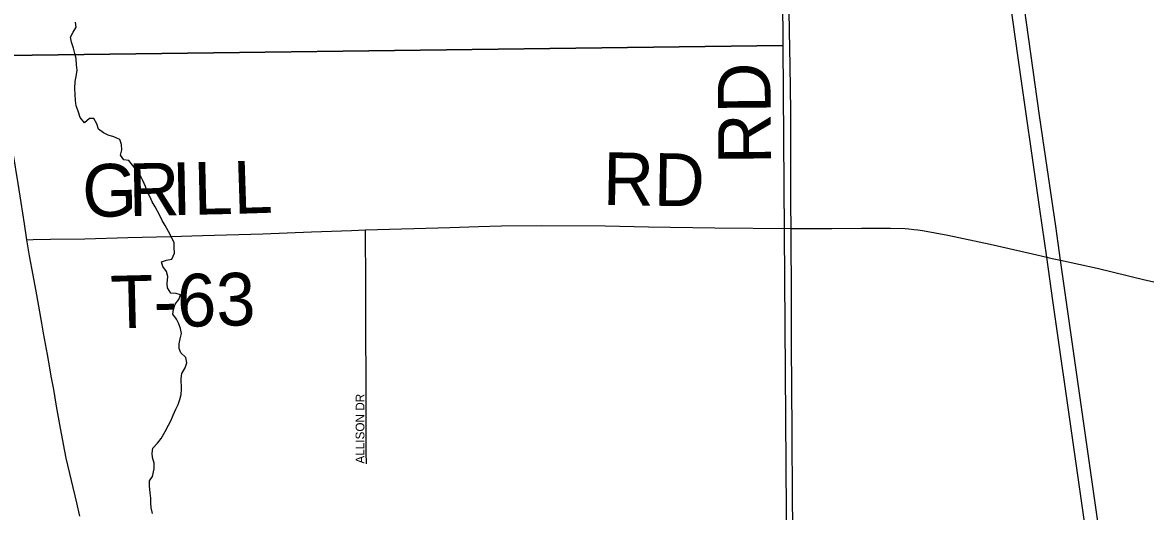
# Model space of a CAD drawing. Extents: x 1985906 to 2360102, y 891258 to 1222054.
# Drawn here: x 2194313 to 2200707, y 1082046 to 1084830 of the extents above; entities that cross this region are included whole.
import ezdxf

# ---------------------------------------------------------------- set-up
doc = ezdxf.new("R2010")
doc.units = 0
for name, color, linetype in [('GM_X_County_Road', 7, 'Continuous'), ('GM_X_County_Road_Text', 7, 'Continuous'), ('GM_X_Minor_River', 7, 'Continuous'), ('GM_X_Section', 7, 'Continuous'), ('GM_X_State_Route', 7, 'Continuous'), ('GM_X_Township_Road', 7, 'Continuous'), ('GM_X_Township_Road_Text', 7, 'Continuous'), ('GM_X_Township_Subdivision', 7, 'Continuous'), ('GM_X_Township_Subdivision_Text', 7, 'Continuous')]:
    doc.layers.add(name, color=color, linetype=linetype)

msp = doc.modelspace()

# ---------------------------------------------------------------- linework, layer by layer
at = {"layer": 'GM_X_County_Road'}
for points in [[(2198688.9, 1083658), (2198688.7, 1083799.3), (2198687.7, 1084013.4), (2198687.4, 1084325.4), (2198684.5, 1084585.1), (2198680.9, 1084781.3), (2198677.3, 1085013.2), (2198675.4, 1085208.7), (2198675.1, 1085350.8), (2198669.1, 1085711.8), (2198667, 1085924.6), (2198664.2, 1086105.2), (2198663, 1086193)], [(2198730.3, 1079382.5), (2198727.4, 1079597), (2198724.2, 1079826.8), (2198720.5, 1080188), (2198717.5, 1080385), (2198712.1, 1080729.8), (2198709.9, 1080959.4), (2198709, 1081090.8), (2198708.2, 1081271.5), (2198705.9, 1081435.6), (2198704, 1081599.7), (2198697.9, 1082108.8), (2198694.8, 1082502.8), (2198691.7, 1082995.3), (2198690.7, 1083307.2), (2198689.1, 1083586.4), (2198688.9, 1083658)]]:
    msp.add_lwpolyline(points, dxfattribs=at)
at = {"layer": 'GM_X_Minor_River'}
for points in [[(2195190.1, 1083141), (2195169.5, 1083168.8), (2195173, 1083197), (2195182.4, 1083227.3), (2195204, 1083253.8), (2195213.6, 1083280.1), (2195187.3, 1083287.7), (2195157.1, 1083289.1), (2195138.4, 1083318.9), (2195135.9, 1083344.9), (2195141.2, 1083383.2), (2195132.6, 1083413.2), (2195112, 1083440.9), (2195105.4, 1083466.9), (2195133.4, 1083477.5), (2195163.4, 1083482.1), (2195178.8, 1083516.6), (2195176.2, 1083548.7), (2195175.7, 1083574.8), (2195165.1, 1083600.7), (2195144.3, 1083640.5), (2195125.5, 1083674.3), (2195108.9, 1083702.1), (2195092.2, 1083735.9), (2195069.2, 1083779.7), (2195050.6, 1083809.5), (2195040, 1083835.4), (2195021.2, 1083871.2), (2195012.7, 1083897.2), (2194998, 1083931.1), (2194981.2, 1083964.9), (2194962.6, 1083990.7), (2194940, 1084018.3), (2194919.4, 1084044.1), (2194889.2, 1084047.5), (2194870.6, 1084075.3), (2194878, 1084105.6), (2194877.4, 1084135.7), (2194866.8, 1084163.6), (2194832.4, 1084179), (2194800, 1084188.5), (2194773.7, 1084202), (2194745.1, 1084223.6), (2194736.5, 1084253.6), (2194719.8, 1084283.4), (2194693.7, 1084282.9), (2194666, 1084258.2), (2194641.3, 1084289.9), (2194630.6, 1084325.9), (2194617.9, 1084355.8), (2194615.3, 1084385.9), (2194612.7, 1084420), (2194612, 1084454.1), (2194613.2, 1084494.3), (2194618.7, 1084522.6), (2194624.1, 1084558.8), (2194621.5, 1084588.9), (2194618.8, 1084625.1), (2194610.2, 1084653), (2194603.6, 1084683), (2194592.8, 1084719), (2194586.2, 1084747), (2194601.8, 1084775.4), (2194619.3, 1084803.9), (2194614.7, 1084831.9)], [(2195052.7, 1082035.2), (2195046.1, 1082067.3), (2195043.5, 1082095.3), (2195043, 1082121.5), (2195040.5, 1082151.6), (2195035.7, 1082191.6), (2195037.1, 1082219.8), (2195052.7, 1082246.2), (2195061.9, 1082288.6), (2195063.3, 1082320.8), (2195052.6, 1082352.7), (2195052.1, 1082378.8), (2195055.6, 1082407), (2195081.2, 1082435.7), (2195102.8, 1082462.2), (2195126.1, 1082500.8), (2195143.5, 1082537.3), (2195159.1, 1082565.8), (2195170.6, 1082594.1), (2195186, 1082628.6), (2195199.5, 1082654.9), (2195209, 1082683.3), (2195216.5, 1082711.5), (2195218, 1082741.7), (2195216.7, 1082804), (2195220.2, 1082832.2), (2195239.7, 1082864.7), (2195249.2, 1082893), (2195242.6, 1082923), (2195213.9, 1082948.6), (2195205.4, 1082974.6), (2195204.9, 1083000.7), (2195210.4, 1083028.9), (2195217.8, 1083059.2), (2195213.3, 1083087.2), (2195202.7, 1083115.1), (2195190.1, 1083141)]]:
    msp.add_lwpolyline(points, dxfattribs=at)
at = {"layer": 'GM_X_Section'}
for points in [[(2198607.8, 1089706.4), (2198642.9, 1084699), (2193335.5, 1084631.1), (2193286.1, 1089664.6), (2195549.3, 1089686.8), (2198186.2, 1089703.2)], [(2193335.5, 1084631.1), (2198642.9, 1084699), (2198680.6, 1079391.5), (2193397.1, 1079349.8)]]:
    msp.add_lwpolyline(points, close=True, dxfattribs=at)
at = {"layer": 'GM_X_State_Route'}
for points in [[(2200416.6, 1081590.2), (2200179.4, 1083247.3), (2200144.6, 1083493.8), (2200106, 1083767.4), (2199983.1, 1084628.6), (2199845, 1085603.6), (2199611.6, 1087244.9), (2199564.7, 1087602.8), (2199537.4, 1087863.8), (2199521.2, 1088092.9), (2199508.9, 1088387.9), (2199492.4, 1088847.2), (2199474.6, 1089355.7), (2199469.3, 1089667.5), (2199468.3, 1089724.4)], [(2200667, 1080369.7), (2200573.7, 1081026.2), (2200484.4, 1081643.5), (2200360.5, 1082521.1), (2200223.7, 1083476.1), (2200196, 1083670.2), (2200173.2, 1083823.9), (2200104.3, 1084300.6), (2200005.1, 1085007.7), (2199808, 1086405), (2199651.7, 1087510.3), (2199624.1, 1087755.1), (2199613.4, 1087874.4), (2199601, 1088033.3), (2199594.8, 1088143.7), (2199589.7, 1088263), (2199567.6, 1088886.3), (2199552.9, 1089255.3), (2199547.9, 1089435.3), (2199546.4, 1089568.9), (2199545.6, 1089693), (2199545.4, 1089724.6)]]:
    msp.add_lwpolyline(points, dxfattribs=at)
at = {"layer": 'GM_X_Township_Road'}
for points in [[(2194337.8, 1083593.4), (2194335.6, 1083606.2), (2194323.8, 1083684.6), (2194306, 1083805.2), (2194289.1, 1083913.2), (2194259.9, 1084088.8), (2194228.9, 1084252.9), (2194222.2, 1084290.6)], [(2194337.8, 1083593.4), (2194374.2, 1083594.2), (2194472.6, 1083596.3), (2194668.7, 1083599), (2194913.1, 1083605.9), (2195158.6, 1083612.2), (2195338.2, 1083618.1), (2195681.3, 1083627.1), (2195958.5, 1083637.4), (2196186.6, 1083646.6), (2196266.4, 1083649.1)], [(2196266.4, 1083649.1), (2196745.4, 1083663.3), (2196908.5, 1083668.8), (2197040.4, 1083671.7), (2197270.3, 1083674.2), (2197631.6, 1083672.9), (2197877.9, 1083667.1), (2198255.1, 1083661.5), (2198688.9, 1083658)], [(2198688.9, 1083658), (2198698.5, 1083658.1), (2198920.7, 1083656.8), (2199090.2, 1083659.1), (2199255.7, 1083659.7), (2199338.7, 1083656.9), (2199360, 1083655.5), (2199388.5, 1083652.3), (2199411.6, 1083649.3), (2199436.8, 1083645.1), (2199582.3, 1083618.5), (2199823.3, 1083567.8), (2200063.2, 1083512.4), (2200144.6, 1083493.8)], [(2194640.1, 1082019.1), (2194621.8, 1082094.9), (2194591.3, 1082222.1), (2194562.6, 1082350), (2194546, 1082430.2), (2194525.7, 1082541.9), (2194507.2, 1082646.2), (2194490.6, 1082739.8), (2194476.8, 1082816.8), (2194467.8, 1082864.9), (2194454.8, 1082940.2), (2194432.7, 1083061.1), (2194423.4, 1083118.1), (2194395.4, 1083278.9), (2194373.6, 1083391.7), (2194353.6, 1083501.6), (2194337.8, 1083593.4)], [(2200144.6, 1083493.8), (2200174.9, 1083486.6), (2200223.7, 1083476.1)], [(2200223.7, 1083476.1), (2200431.6, 1083430.7), (2200703, 1083365.6), (2200927.1, 1083315.1), (2201135.9, 1083272.2), (2201205.4, 1083260), (2201265.8, 1083251.6), (2201334.7, 1083244.7), (2201412.1, 1083240), (2201920.3, 1083217.9), (2202444.5, 1083195.7), (2202887.5, 1083176.2), (2203117.1, 1083164.9), (2203444.9, 1083147.6), (2203739.8, 1083129.3), (2203920.2, 1083118.5), (2203947.8, 1083116.9)]]:
    msp.add_lwpolyline(points, dxfattribs=at)
at = {"layer": 'GM_X_Township_Subdivision'}
msp.add_lwpolyline([(2196271.2, 1082317.9), (2196270.5, 1082384.2), (2196270, 1082646.5), (2196269.2, 1082876.1), (2196268, 1082991.2), (2196267.9, 1083073), (2196268, 1083335.5), (2196266.4, 1083649.1)], dxfattribs=at)

# ---------------------------------------------------------------- texts
at = {"layer": 'GM_X_County_Road_Text'}
msp.add_text('RD', height=300, rotation=90.48038, dxfattribs=at).set_placement((2198575.6, 1084023.7))
at = {"layer": 'GM_X_Township_Road_Text'}
for s, rotation, p in [('RD', 359.0529, (2197616.3, 1083791.8)), ('G', 1.23499, (2194656.2, 1083721.6)), ('R', 1.23743, (2194920.2, 1083727.3)), ('I', 1.23349, (2195166.5, 1083732.6)), ('L', 1.25721, (2195289.8, 1083735.3)), ('L', 1.85268, (2195517.6, 1083740.3)), ('T-63', 1.40366, (2194817.7, 1083087.4))]:
    msp.add_text(s, height=300, rotation=rotation, dxfattribs=at).set_placement(p)
at = {"layer": 'GM_X_Township_Subdivision_Text'}
msp.add_text('ALLISON DR', height=50, rotation=90, dxfattribs=at).set_placement((2196259.8, 1082318.8))

doc.saveas('drawing.dxf')
